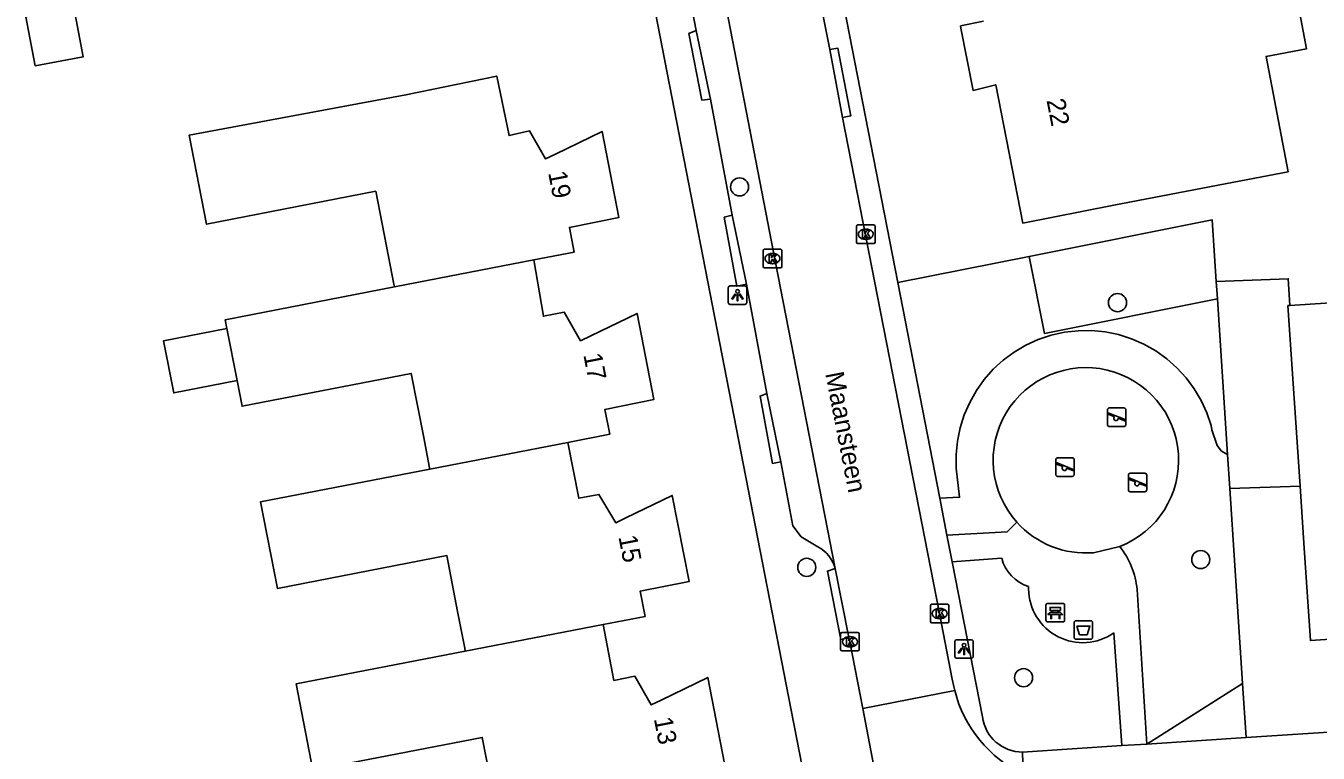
# Model space of a CAD drawing. Extents: x 159628 to 160723, y 388176 to 389416.
# Drawn here: x 160544 to 160613.8, y 388506.9 to 388546.2 of the extents above; entities that cross this region are included whole.
import ezdxf

# ---------------------------------------------------------------- set-up
doc = ezdxf.new("R2010")
doc.units = 0
for name, color, linetype in [('IMGEO_Afvalbak', 7, 'Continuous'), ('IMGEO_Bank', 7, 'Continuous'), ('IMGEO_Boom', 7, 'Continuous'), ('IMGEO_Groenvoorziening', 7, 'Continuous'), ('IMGEO_Kolk', 7, 'Continuous'), ('IMGEO_Lichtpunt', 7, 'Continuous'), ('IMGEO_Openbare_ruimte_label', 7, 'Continuous'), ('IMGEO_Pand', 7, 'Continuous'), ('IMGEO_Pand_nummerreeks', 7, 'Continuous'), ('IMGEO_Rijbaan_lokaal_open', 7, 'Continuous'), ('IMGEO_Speelvoorziening', 7, 'Continuous'), ('IMGEO_Voetpad_open', 7, 'Continuous')]:
    doc.layers.add(name, color=color, linetype=linetype)

msp = doc.modelspace()

# ---------------------------------------------------------------- linework, layer by layer
at = {"layer": 'IMGEO_Afvalbak'}
for p, q in [((160600.704, 388514.075), (160601.494, 388514.075)), ((160601.494, 388514.075), (160600.704, 388514.075)), ((160600.604, 388513.175), (160600.604, 388513.975)), ((160600.604, 388513.975), (160600.604, 388513.175)), ((160601.594, 388513.975), (160601.594, 388513.175)), ((160601.594, 388513.175), (160601.594, 388513.975)), ((160601.494, 388513.075), (160600.704, 388513.075)), ((160600.704, 388513.075), (160601.494, 388513.075))]:
    msp.add_line(p, q, dxfattribs=at)
msp.add_lwpolyline([(160600.747, 388513.789), (160601.451, 388513.789), (160601.302, 388513.319), (160600.896, 388513.319), (160600.747, 388513.789)], dxfattribs=at)
for centre, start, end in [((160600.704, 388513.975), 90, 180), ((160600.704, 388513.975), 90, 180), ((160601.494, 388513.975), 0, 90), ((160601.494, 388513.975), 360, 90), ((160600.704, 388513.175), 180, 270), ((160600.704, 388513.175), 180, 270), ((160601.494, 388513.175), 270, 0), ((160601.494, 388513.175), 270, 0)]:
    msp.add_arc(centre, 0.1, start, end, dxfattribs=at)
at = {"layer": 'IMGEO_Bank'}
for p, q in [((160599.084, 388514.087), (160599.084, 388514.928)), ((160599.084, 388514.928), (160599.084, 388514.087)), ((160599.159, 388515.012), (160600, 388515.012)), ((160600, 388515.012), (160599.159, 388515.012)), ((160600.084, 388514.937), (160600.084, 388514.096)), ((160600.084, 388514.096), (160600.084, 388514.937)), ((160599.781, 388514.41), (160599.388, 388514.41)), ((160599.393, 388514.518), (160599.393, 388514.624)), ((160599.437, 388514.624), (160599.437, 388514.518)), ((160599.725, 388514.63), (160599.443, 388514.63)), ((160599.443, 388514.512), (160599.725, 388514.512)), ((160599.731, 388514.518), (160599.731, 388514.624)), ((160599.775, 388514.624), (160599.775, 388514.518)), ((160600.009, 388514.012), (160599.168, 388514.012)), ((160599.168, 388514.012), (160600.009, 388514.012))]:
    msp.add_line(p, q, dxfattribs=at)
for points in [[(160599.387, 388514.63), (160599.301, 388514.63), (160599.301, 388514.791), (160599.864, 388514.791), (160599.864, 388514.63), (160599.781, 388514.63)], [(160599.331, 388514.41), (160599.189, 388514.41), (160599.301, 388514.512), (160599.387, 388514.512)], [(160599.381, 388514.403), (160599.381, 388514.196), (160599.338, 388514.196), (160599.338, 388514.403)], [(160599.781, 388514.512), (160599.864, 388514.512), (160599.976, 388514.41), (160599.837, 388514.41)], [(160599.831, 388514.403), (160599.831, 388514.196), (160599.787, 388514.196), (160599.787, 388514.403)]]:
    msp.add_lwpolyline(points, dxfattribs=at)
for centre, radius, start, end in [((160599.162, 388514.934), 0.0779, 92.4484, 184.28452), ((160599.162, 388514.934), 0.0779, 92.4484, 184.28452), ((160600.006, 388514.934), 0.0779, 2.4484, 94.28452), ((160600.006, 388514.934), 0.0779, 2.4484, 94.28452), ((160599.162, 388514.09), 0.0779, 182.4484, 274.28452), ((160599.162, 388514.09), 0.0779, 182.4484, 274.28452), ((160599.331, 388514.403), 0.00671, 2.89567, 87.10433), ((160599.388, 388514.403), 0.00671, 92.89567, 177.10433), ((160599.386, 388514.623), 0.00671, 2.89567, 87.10433), ((160599.386, 388514.519), 0.00671, 272.89567, 357.10433), ((160599.443, 388514.623), 0.00671, 92.89567, 177.10433), ((160599.443, 388514.519), 0.00671, 182.89567, 267.10433), ((160599.725, 388514.623), 0.00671, 2.89567, 87.10433), ((160599.725, 388514.519), 0.00671, 272.89567, 357.10433), ((160599.782, 388514.623), 0.00671, 92.89567, 177.10433), ((160599.782, 388514.519), 0.00671, 182.89567, 267.10433), ((160599.78, 388514.403), 0.00671, 2.89567, 87.10433), ((160599.837, 388514.403), 0.00671, 92.89567, 177.10433), ((160600.006, 388514.09), 0.0779, 272.4484, 4.28452), ((160600.006, 388514.09), 0.0779, 272.4484, 4.28452)]:
    msp.add_arc(centre, radius, start, end, dxfattribs=at)
at = {"layer": 'IMGEO_Boom'}
for centre in [(160582.552, 388537.484), (160602.942, 388531.241), (160607.432, 388517.376), (160586.177, 388516.955), (160597.874, 388511.002)]:
    msp.add_circle(centre, 0.489, dxfattribs=at)
at = {"layer": 'IMGEO_Groenvoorziening'}
for points in [[(160598.184, 388533.736), (160608.05, 388535.705), (160608.267, 388532.386)], [(160591.083, 388532.318), (160598.184, 388533.736)], [(160598.184, 388533.736), (160598.999, 388529.58), (160608.329, 388531.442)], [(160608.877, 388523.042), (160608.556, 388523.23), (160608.318, 388523.537), (160608.038, 388524.377), (160607.988, 388524.602), (160607.756, 388525.297), (160607.452, 388525.966), (160607.079, 388526.597), (160606.644, 388527.187), (160606.149, 388527.726), (160605.6, 388528.213), (160605.002, 388528.64), (160604.364, 388529.001), (160603.693, 388529.293), (160602.993, 388529.515), (160602.275, 388529.661), (160601.544, 388529.732), (160600.811, 388529.725), (160600.083, 388529.642), (160599.367, 388529.484), (160598.67, 388529.252), (160598.003, 388528.947), (160597.373, 388528.576), (160596.782, 388528.14), (160596.24, 388527.644), (160595.755, 388527.095), (160595.329, 388526.498), (160594.968, 388525.86), (160594.676, 388525.189), (160594.454, 388524.489), (160594.309, 388523.771), (160594.237, 388523.041), (160594.244, 388522.306), (160594.423, 388520.737), (160593.351, 388520.683)], [(160608.997, 388521.203), (160609.684, 388510.688)], [(160604.526, 388507.425), (160609.684, 388510.688)], [(160609.684, 388510.688), (160609.875, 388507.771)]]:
    msp.add_lwpolyline(points, dxfattribs=at)
msp.add_arc((160601.236, 388522.733), 5.003, 291.47684, 221.89157, dxfattribs=at)
at = {"layer": 'IMGEO_Kolk'}
for p, q in [((160588.862, 388534.506), (160588.862, 388535.358)), ((160588.937, 388535.432), (160589.789, 388535.432)), ((160589.35, 388535.212), (160589.375, 388535.212)), ((160589.863, 388535.358), (160589.863, 388534.506)), ((160589.789, 388534.432), (160588.937, 388534.432)), ((160589.373, 388534.652), (160589.348, 388534.652)), ((160583.829, 388533.193), (160583.829, 388534.045)), ((160583.904, 388534.119), (160584.756, 388534.119)), ((160584.317, 388533.899), (160584.342, 388533.899)), ((160584.83, 388534.045), (160584.83, 388533.193)), ((160584.756, 388533.119), (160583.904, 388533.119)), ((160584.34, 388533.339), (160584.315, 388533.339)), ((160592.846, 388514.038), (160592.846, 388514.89)), ((160592.921, 388514.964), (160593.773, 388514.964)), ((160593.334, 388514.744), (160593.359, 388514.744)), ((160593.847, 388514.89), (160593.847, 388514.038)), ((160593.357, 388514.184), (160593.332, 388514.184)), ((160588.006, 388512.518), (160588.006, 388513.37)), ((160588.081, 388513.444), (160588.933, 388513.444)), ((160589.007, 388513.37), (160589.007, 388512.518)), ((160593.773, 388513.964), (160592.921, 388513.964)), ((160588.517, 388512.664), (160588.492, 388512.664)), ((160588.494, 388513.224), (160588.519, 388513.224)), ((160588.933, 388512.444), (160588.081, 388512.444))]:
    msp.add_line(p, q, dxfattribs=at)
for points in [[(160588.862, 388534.506), (160588.862, 388535.358)], [(160588.937, 388535.432), (160589.789, 388535.432)], [(160589.183, 388535.132), (160589.306, 388535.132), (160589.306, 388534.981), (160589.436, 388535.132), (160589.6, 388535.132), (160589.454, 388534.981), (160589.607, 388534.732), (160589.455, 388534.732), (160589.37, 388534.896), (160589.306, 388534.829), (160589.306, 388534.732), (160589.183, 388534.732), (160589.183, 388535.132)], [(160589.863, 388535.358), (160589.863, 388534.506)], [(160589.789, 388534.432), (160588.937, 388534.432)], [(160583.829, 388533.193), (160583.829, 388534.045)], [(160583.904, 388534.119), (160584.756, 388534.119)], [(160584.15, 388533.819), (160584.273, 388533.819), (160584.273, 388533.668), (160584.403, 388533.819), (160584.567, 388533.819), (160584.421, 388533.668), (160584.574, 388533.419), (160584.422, 388533.419), (160584.337, 388533.583), (160584.273, 388533.516), (160584.273, 388533.419), (160584.15, 388533.419), (160584.15, 388533.819)], [(160584.83, 388534.045), (160584.83, 388533.193)], [(160584.756, 388533.119), (160583.904, 388533.119)], [(160592.846, 388514.038), (160592.846, 388514.89)], [(160592.921, 388514.964), (160593.773, 388514.964)], [(160593.847, 388514.89), (160593.847, 388514.038)], [(160593.167, 388514.664), (160593.29, 388514.664), (160593.29, 388514.513), (160593.42, 388514.664), (160593.584, 388514.664), (160593.438, 388514.513), (160593.591, 388514.264), (160593.439, 388514.264), (160593.354, 388514.428), (160593.29, 388514.361), (160593.29, 388514.264), (160593.167, 388514.264), (160593.167, 388514.664)], [(160588.006, 388512.518), (160588.006, 388513.37)], [(160588.081, 388513.444), (160588.933, 388513.444)], [(160589.007, 388513.37), (160589.007, 388512.518)], [(160593.773, 388513.964), (160592.921, 388513.964)], [(160588.327, 388513.144), (160588.45, 388513.144), (160588.45, 388512.993), (160588.58, 388513.144), (160588.744, 388513.144), (160588.598, 388512.993), (160588.751, 388512.744), (160588.599, 388512.744), (160588.514, 388512.908), (160588.45, 388512.841), (160588.45, 388512.744), (160588.327, 388512.744), (160588.327, 388513.144)], [(160588.933, 388512.444), (160588.081, 388512.444)]]:
    msp.add_lwpolyline(points, dxfattribs=at)
for centre, start, end in [((160588.939, 388535.356), 91.55205, 178.44795), ((160588.939, 388535.356), 91.55205, 178.44795), ((160589.787, 388535.356), 1.55205, 88.44795), ((160589.787, 388535.356), 1.55205, 88.44795), ((160588.939, 388534.508), 181.55205, 268.44795), ((160588.939, 388534.508), 181.55205, 268.44795), ((160589.787, 388534.508), 271.55205, 358.44795), ((160589.787, 388534.508), 271.55205, 358.44795), ((160583.906, 388534.043), 91.55205, 178.44795), ((160583.906, 388534.043), 91.55205, 178.44795), ((160584.754, 388534.043), 1.55205, 88.44795), ((160584.754, 388534.043), 1.55205, 88.44795), ((160583.906, 388533.195), 181.55205, 268.44795), ((160583.906, 388533.195), 181.55205, 268.44795), ((160584.754, 388533.195), 271.55205, 358.44795), ((160584.754, 388533.195), 271.55205, 358.44795), ((160592.923, 388514.888), 91.55205, 178.44795), ((160592.923, 388514.888), 91.55205, 178.44795), ((160593.771, 388514.888), 1.55205, 88.44795), ((160593.771, 388514.888), 1.55205, 88.44795), ((160588.083, 388513.368), 91.55205, 178.44795), ((160588.083, 388513.368), 91.55205, 178.44795), ((160588.931, 388513.368), 1.55205, 88.44795), ((160588.931, 388513.368), 1.55205, 88.44795), ((160592.923, 388514.04), 181.55205, 268.44795), ((160592.923, 388514.04), 181.55205, 268.44795), ((160593.771, 388514.04), 271.55205, 358.44795), ((160593.771, 388514.04), 271.55205, 358.44795), ((160588.083, 388512.52), 181.55205, 268.44795), ((160588.083, 388512.52), 181.55205, 268.44795), ((160588.931, 388512.52), 271.55205, 358.44795), ((160588.931, 388512.52), 271.55205, 358.44795)]:
    msp.add_arc(centre, 0.0765, start, end, dxfattribs=at)
for centre, major_axis, ratio, start_param, end_param in [((160589.349, 388534.932), (-0.387, 0.002), 0.722429, 4.712389, 7.853982), ((160589.374, 388534.932), (-0.39, 0.002), 0.717154, 1.570796, 4.712389), ((160584.316, 388533.619), (-0.387, 0.002), 0.722429, 4.712389, 7.853982), ((160584.341, 388533.619), (-0.39, 0.002), 0.717154, 1.570796, 4.712389), ((160593.333, 388514.464), (-0.387, 0.002), 0.722429, 4.712389, 7.853982), ((160593.358, 388514.464), (-0.39, 0.002), 0.717154, 1.570796, 4.712389), ((160588.493, 388512.944), (-0.387, 0.002), 0.722429, 4.712389, 7.853982), ((160588.518, 388512.944), (-0.39, 0.002), 0.717154, 1.570796, 4.712389)]:
    msp.add_ellipse(centre, major_axis=major_axis, ratio=ratio, start_param=start_param, end_param=end_param, dxfattribs=at)
at = {"layer": 'IMGEO_Lichtpunt'}
for p, q in [((160581.943, 388532.047), (160581.943, 388531.24)), ((160581.943, 388532.047), (160581.943, 388531.24)), ((160582.845, 388532.142), (160582.037, 388532.142)), ((160582.845, 388532.142), (160582.037, 388532.142)), ((160582.939, 388531.24), (160582.939, 388532.047)), ((160582.939, 388531.24), (160582.939, 388532.047)), ((160582.037, 388531.146), (160582.845, 388531.146)), ((160582.037, 388531.146), (160582.845, 388531.146)), ((160594.167, 388512.954), (160594.167, 388512.147)), ((160594.167, 388512.954), (160594.167, 388512.147)), ((160595.069, 388513.049), (160594.261, 388513.049)), ((160595.069, 388513.049), (160594.261, 388513.049)), ((160595.163, 388512.147), (160595.163, 388512.954)), ((160595.163, 388512.147), (160595.163, 388512.954)), ((160594.261, 388512.053), (160595.069, 388512.053)), ((160594.261, 388512.053), (160595.069, 388512.053))]:
    msp.add_line(p, q, dxfattribs=at)
for points in [[(160582.317, 388531.711), (160582.356, 388531.683), (160582.168, 388531.421), (160582.13, 388531.448), (160582.317, 388531.711)], [(160582.419, 388531.663), (160582.466, 388531.663), (160582.466, 388531.341), (160582.419, 388531.341), (160582.419, 388531.663)], [(160582.529, 388531.683), (160582.567, 388531.71), (160582.754, 388531.448), (160582.715, 388531.42), (160582.529, 388531.683)], [(160594.541, 388512.618), (160594.58, 388512.59), (160594.392, 388512.328), (160594.354, 388512.355), (160594.541, 388512.618)], [(160594.643, 388512.57), (160594.69, 388512.57), (160594.69, 388512.248), (160594.643, 388512.248), (160594.643, 388512.57)], [(160594.753, 388512.59), (160594.791, 388512.617), (160594.978, 388512.355), (160594.939, 388512.327), (160594.753, 388512.59)]]:
    msp.add_lwpolyline(points, dxfattribs=at)
for centre in [(160582.442, 388531.845), (160594.666, 388512.752)]:
    msp.add_circle(centre, 0.0994, dxfattribs=at)
for centre, start, end in [((160582.037, 388532.047), 90, 180), ((160582.037, 388532.047), 90, 180), ((160582.845, 388532.047), 0, 90), ((160582.845, 388532.047), 0, 90), ((160582.037, 388531.24), 180, 270), ((160582.037, 388531.24), 180, 270), ((160582.845, 388531.24), 270, 0), ((160582.845, 388531.24), 270, 360), ((160594.261, 388512.954), 90, 180), ((160594.261, 388512.954), 90, 180), ((160595.069, 388512.954), 0, 90), ((160595.069, 388512.954), 0, 90), ((160594.261, 388512.147), 180, 270), ((160594.261, 388512.147), 180, 270), ((160595.069, 388512.147), 270, 0), ((160595.069, 388512.147), 270, 360)]:
    msp.add_arc(centre, 0.0946, start, end, dxfattribs=at)
at = {"layer": 'IMGEO_Pand'}
for points in [[(160607.021, 388548.677), (160612.238, 388549.677), (160612.285, 388549.431), (160613.145, 388544.942), (160610.96, 388544.524), (160612.152, 388538.303), (160609.209, 388537.739), (160602.739, 388536.495), (160597.832, 388535.533), (160596.37, 388542.993), (160595.152, 388542.692), (160594.497, 388546.053), (160594.474, 388546.173), (160595.719, 388546.427)], [(160544.555, 388544.01), (160547.141, 388544.504), (160546.634, 388547.159), (160544.048, 388546.666), (160544.555, 388544.01)], [(160563.93, 388532.088), (160563.9, 388532.241), (160563.609, 388533.734), (160562.926, 388537.247), (160553.798, 388535.47), (160552.862, 388540.279), (160564.554, 388542.452), (160569.45, 388543.465), (160570.114, 388540.256), (160571.228, 388540.507), (160572.087, 388538.998), (160572.615, 388539.255), (160575.132, 388540.478), (160576.032, 388535.831), (160573.369, 388535.298), (160573.629, 388533.969), (160571.457, 388533.548)], [(160571.457, 388533.548), (160563.93, 388532.088)], [(160571.457, 388533.548), (160571.967, 388530.509), (160573.097, 388530.73), (160573.979, 388529.181), (160574.537, 388529.452), (160577.024, 388530.661), (160577.936, 388526.014), (160575.285, 388525.481), (160575.548, 388524.137), (160573.295, 388523.701)], [(160608.267, 388532.386), (160612.154, 388532.532), (160612.242, 388531.087)], [(160608.267, 388532.386), (160608.329, 388531.442)], [(160554.894, 388529.845), (160554.802, 388530.317), (160563.93, 388532.088)], [(160608.329, 388531.442), (160608.877, 388523.042)], [(160612.242, 388531.087), (160612.139, 388531.08), (160612.793, 388521.346)], [(160623.396, 388526.497), (160623.236, 388526.487), (160618.868, 388526.205), (160618.256, 388526.165), (160617.193, 388527.098), (160616.916, 388531.389), (160612.242, 388531.087)], [(160554.894, 388529.845), (160551.477, 388529.18), (160552.023, 388526.372), (160555.44, 388527.037)], [(160555.44, 388527.037), (160554.894, 388529.845)], [(160565.844, 388522.259), (160565.813, 388522.417), (160565.513, 388523.957), (160564.838, 388527.422), (160555.711, 388525.645), (160555.44, 388527.037)], [(160565.844, 388522.259), (160573.295, 388523.701)], [(160573.295, 388523.701), (160573.872, 388520.684), (160574.964, 388520.896), (160575.874, 388519.361), (160576.423, 388519.628), (160578.919, 388520.841), (160579.829, 388516.189), (160577.196, 388515.675), (160577.454, 388514.308), (160575.189, 388513.87)], [(160608.997, 388521.203), (160608.877, 388523.042)], [(160567.756, 388512.433), (160567.725, 388512.592), (160567.341, 388514.567), (160566.751, 388517.598), (160557.623, 388515.821), (160556.714, 388520.493), (160565.844, 388522.259)], [(160612.793, 388521.346), (160608.997, 388521.203)], [(160612.793, 388521.346), (160613.018, 388517.996), (160613.348, 388513.006), (160616.84, 388513.237), (160616.735, 388514.453), (160622.367, 388514.818), (160623.943, 388514.92), (160624.144, 388514.933)], [(160575.189, 388513.87), (160575.774, 388510.858), (160576.906, 388511.084), (160577.788, 388509.535), (160578.327, 388509.797), (160580.833, 388511.015), (160581.736, 388506.373), (160579.103, 388505.834), (160579.391, 388504.333), (160569.705, 388502.475), (160568.671, 388507.785), (160559.534, 388506.006), (160558.627, 388510.668), (160567.756, 388512.433)], [(160575.189, 388513.87), (160567.756, 388512.433)]]:
    msp.add_lwpolyline(points, dxfattribs=at)
at = {"layer": 'IMGEO_Rijbaan_lokaal_open'}
for points in [[(160576.357, 388575.405), (160576.695, 388573.281), (160580.583, 388553.602), (160584.485, 388533.405), (160587.717, 388516.889)], [(160587.422, 388544.902), (160586.341, 388550.308)], [(160588.101, 388541.222), (160587.422, 388544.902)], [(160594.161, 388510.308), (160594.104, 388510.526), (160594.026, 388510.928), (160593.341, 388514.464), (160588.101, 388541.222)], [(160587.717, 388516.889), (160588.45, 388513.171)], [(160588.45, 388513.171), (160588.504, 388512.944), (160589.196, 388509.335)], [(160589.196, 388509.335), (160594.161, 388510.308)], [(160591.07, 388493.433), (160590.661, 388500), (160590.509, 388502.453), (160589.196, 388509.335)]]:
    msp.add_lwpolyline(points, dxfattribs=at)
msp.add_arc((160600.872, 388512.022), 6.927, 194.32691, 244.19392, dxfattribs=at)
at = {"layer": 'IMGEO_Speelvoorziening'}
for p, q in [((160602.401, 388524.655), (160602.401, 388525.455)), ((160602.401, 388525.455), (160602.401, 388524.655)), ((160602.784, 388525.083), (160602.445, 388525.22)), ((160602.47, 388525.28), (160603.346, 388524.927)), ((160602.501, 388525.555), (160603.291, 388525.555)), ((160603.291, 388525.555), (160602.501, 388525.555)), ((160603.391, 388525.455), (160603.391, 388524.655)), ((160603.391, 388524.655), (160603.391, 388525.455)), ((160603.291, 388524.555), (160602.501, 388524.555)), ((160602.501, 388524.555), (160603.291, 388524.555)), ((160603.322, 388524.867), (160602.982, 388525.004)), ((160599.613, 388521.966), (160599.613, 388522.766)), ((160599.613, 388522.766), (160599.613, 388521.966)), ((160599.996, 388522.394), (160599.657, 388522.531)), ((160599.682, 388522.591), (160600.558, 388522.238)), ((160599.713, 388522.866), (160600.503, 388522.866)), ((160600.503, 388522.866), (160599.713, 388522.866)), ((160600.603, 388522.766), (160600.603, 388521.966)), ((160600.603, 388521.966), (160600.603, 388522.766)), ((160600.503, 388521.866), (160599.713, 388521.866)), ((160599.713, 388521.866), (160600.503, 388521.866)), ((160600.534, 388522.178), (160600.194, 388522.315)), ((160603.53, 388521.136), (160603.53, 388521.936)), ((160603.53, 388521.936), (160603.53, 388521.136)), ((160603.599, 388521.761), (160604.475, 388521.408)), ((160603.63, 388522.036), (160604.42, 388522.036)), ((160604.42, 388522.036), (160603.63, 388522.036)), ((160604.52, 388521.936), (160604.52, 388521.136)), ((160604.52, 388521.136), (160604.52, 388521.936)), ((160603.913, 388521.564), (160603.574, 388521.701)), ((160604.42, 388521.036), (160603.63, 388521.036)), ((160603.63, 388521.036), (160604.42, 388521.036)), ((160604.451, 388521.348), (160604.111, 388521.485))]:
    msp.add_line(p, q, dxfattribs=at)
for centre, radius, start, end in [((160602.501, 388525.455), 0.1, 90, 180), ((160602.501, 388525.455), 0.1, 90, 180), ((160602.458, 388525.25), 0.0327, 68.07798, 248.07798), ((160603.291, 388525.455), 0.1, 0, 90), ((160603.291, 388525.455), 0.1, 360, 90), ((160602.501, 388524.655), 0.1, 180, 270), ((160602.501, 388524.655), 0.1, 180, 270), ((160602.863, 388524.993), 0.12, 130.99278, 5.16318), ((160603.291, 388524.655), 0.1, 270, 0), ((160603.291, 388524.655), 0.1, 270, 0), ((160603.334, 388524.897), 0.0327, 248.07798, 68.07798), ((160599.713, 388522.766), 0.1, 90, 180), ((160599.713, 388522.766), 0.1, 90, 180), ((160599.67, 388522.561), 0.0327, 68.07798, 248.07798), ((160600.503, 388522.766), 0.1, 0, 90), ((160600.503, 388522.766), 0.1, 360, 90), ((160599.713, 388521.966), 0.1, 180, 270), ((160599.713, 388521.966), 0.1, 180, 270), ((160600.075, 388522.304), 0.12, 130.99278, 5.16318), ((160600.503, 388521.966), 0.1, 270, 0), ((160600.503, 388521.966), 0.1, 270, 0), ((160600.546, 388522.208), 0.0327, 248.07798, 68.07798), ((160603.63, 388521.936), 0.1, 90, 180), ((160603.63, 388521.936), 0.1, 90, 180), ((160603.587, 388521.731), 0.0327, 68.07798, 248.07798), ((160604.42, 388521.936), 0.1, 0, 90), ((160604.42, 388521.936), 0.1, 360, 90), ((160603.63, 388521.136), 0.1, 180, 270), ((160603.63, 388521.136), 0.1, 180, 270), ((160603.992, 388521.474), 0.12, 130.99278, 5.16318), ((160604.42, 388521.136), 0.1, 270, 0), ((160604.42, 388521.136), 0.1, 270, 0), ((160604.463, 388521.378), 0.0327, 248.07798, 68.07798)]:
    msp.add_arc(centre, radius, start, end, dxfattribs=at)
at = {"layer": 'IMGEO_Voetpad_open'}
for points in [[(160591.083, 388532.318), (160581.22, 388582.936)], [(160580.218, 388545.922), (160575.147, 388572.182), (160575.154, 388572.567), (160575.253, 388572.917), (160576.067, 388574.15)], [(160586.904, 388501.297), (160586.847, 388501.516), (160585.335, 388509.255), (160575.431, 388560.2)], [(160580.979, 388542.219), (160580.512, 388542.171), (160579.812, 388545.756), (160580.218, 388545.922)], [(160580.218, 388545.922), (160580.979, 388542.219)], [(160587.422, 388544.902), (160587.849, 388544.971), (160588.557, 388541.323), (160588.101, 388541.222)], [(160582.156, 388535.967), (160580.979, 388542.219)], [(160582.919, 388532.229), (160582.403, 388532.12), (160581.729, 388535.844), (160582.156, 388535.967)], [(160582.156, 388535.967), (160582.919, 388532.229)], [(160584.024, 388526.337), (160582.919, 388532.229)], [(160593.351, 388520.683), (160591.083, 388532.318)], [(160584.772, 388522.647), (160584.322, 388522.566), (160583.66, 388526.2), (160584.024, 388526.337)], [(160584.024, 388526.337), (160584.772, 388522.647)], [(160586.767, 388518.068), (160585.882, 388518.596), (160585.426, 388519.202), (160584.772, 388522.647)], [(160593.737, 388518.7), (160593.351, 388520.683)], [(160597.512, 388519.392), (160596.987, 388518.866), (160593.737, 388518.7)], [(160594.019, 388517.257), (160593.737, 388518.7)], [(160601.638, 388517.747), (160603.068, 388518.077)], [(160588.45, 388513.171), (160588.019, 388513.056), (160587.291, 388516.756), (160587.717, 388516.889)], [(160594.019, 388517.257), (160596.692, 388517.451)], [(160595.651, 388508.885), (160594.019, 388517.257)], [(160598.141, 388515.917), (160598.145, 388515.791)], [(160604.526, 388507.425), (160603.999, 388515.769)], [(160602.748, 388513.424), (160603.171, 388507.338)], [(160685.353, 388512.651), (160677.276, 388512.131), (160677.163, 388512.123), (160648.016, 388510.238), (160609.875, 388507.771)], [(160603.171, 388507.338), (160597.822, 388506.992)], [(160604.526, 388507.425), (160603.171, 388507.338)], [(160609.875, 388507.771), (160604.526, 388507.425)], [(160597.857, 388505.786), (160597.822, 388506.992)]]:
    msp.add_lwpolyline(points, dxfattribs=at)
for centre, radius, start, end in [((160601.23, 388522.72), 4.99, 221.83322, 274.69331), ((160585.867, 388516.37), 1.922, 15.66185, 62.05963), ((160599.616, 388515.343), 4.403, 5.55359, 38.38269), ((160598.826, 388518.015), 2.207, 194.81535, 251.92026), ((160601.069, 388515.817), 2.924, 180.51605, 305.05679), ((160597.817, 388509.178), 2.186, 187.69982, 270.12668)]:
    msp.add_arc(centre, radius, start, end, dxfattribs=at)

# ---------------------------------------------------------------- texts
at = {"layer": 'IMGEO_Openbare_ruimte_label'}
msp.add_text('Maansteen', height=1, rotation=281.00666, dxfattribs=at).set_placement((160587.171, 388527.416))
at = {"layer": 'IMGEO_Pand_nummerreeks'}
for s, rotation, p in [('22', 281.04008, (160599.108, 388542.159)), ('19', 280.96047, (160572.222, 388538.252)), ('17', 281.10371, (160574.119, 388528.427)), ('15', 281.06933, (160576.013, 388518.607)), ('13', 281.00631, (160577.925, 388508.79))]:
    msp.add_text(s, height=1, rotation=rotation, dxfattribs=at).set_placement(p)

doc.saveas('drawing.dxf')
